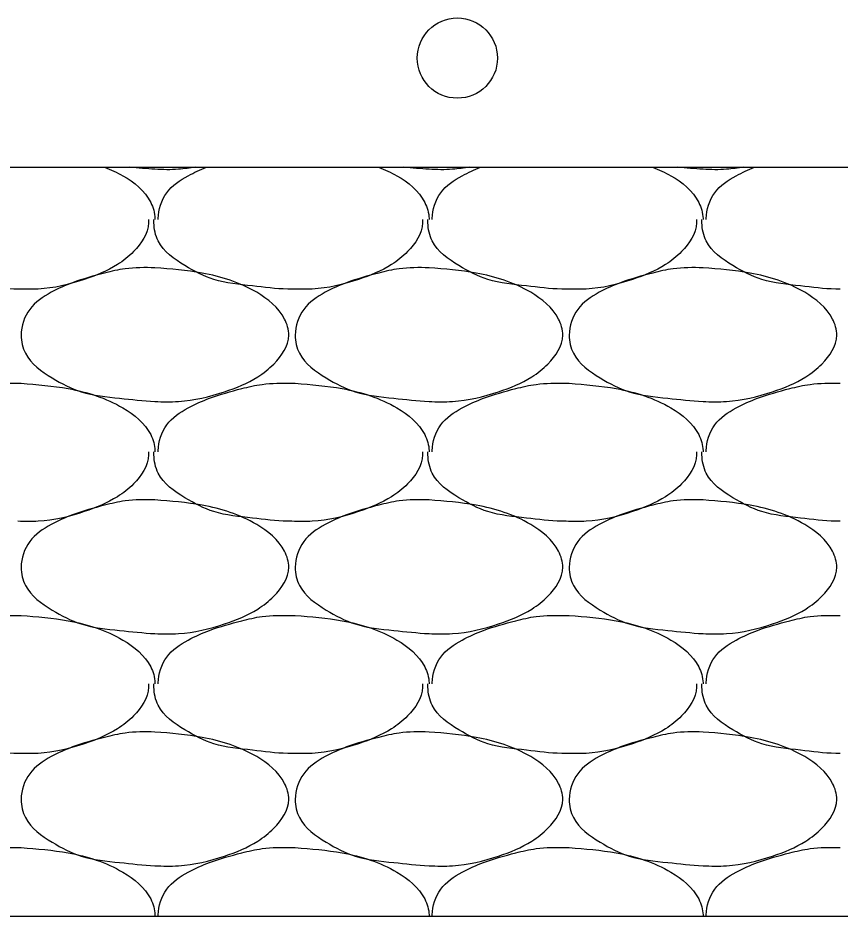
# Model space of a CAD drawing. Extents: x 634177 to 635904, y 289936 to 290970.
# Drawn here: x 635705.612 to 635707.532, y 290574.309 to 290576.407 of the extents above; entities that cross this region are included whole.
import ezdxf

# ---------------------------------------------------------------- set-up
doc = ezdxf.new("R2010")
doc.units = 0
doc.layers.add('Default', color=7, linetype='Continuous')

msp = doc.modelspace()

# ---------------------------------------------------------------- linework, layer by layer
at = {"layer": 'Default'}
for p, q in [((635672.2749, 290576.0588), (635712.2724, 290576.0588)), ((635705.6117, 290575.5538), (635705.6192, 290575.5538)), ((635706.2517, 290575.5538), (635706.2592, 290575.5538)), ((635706.8917, 290575.5538), (635706.8992, 290575.5538)), ((635705.6117, 290575.0113), (635705.6192, 290575.0113)), ((635706.2517, 290575.0113), (635706.2592, 290575.0113)), ((635706.8917, 290575.0113), (635706.8992, 290575.0113)), ((635705.6117, 290574.4689), (635705.6192, 290574.4689)), ((635706.2517, 290574.4689), (635706.2592, 290574.4689)), ((635706.8917, 290574.4689), (635706.8992, 290574.4689)), ((635667.8541, 290574.3089), (635712.2724, 290574.3089))]:
    msp.add_line(p, q, dxfattribs=at)
msp.add_circle((635706.6379, 290576.3136), 0.0937, dxfattribs=at)
for points in [[(635705.814, 290576.0588), (635705.8567, 290576.0388), (635705.9217, 290575.9763), (635705.9317, 290575.9388), (635705.9317, 290575.9363)], [(635706.0265, 290576.0588), (635705.9867, 290576.0538), (635705.9317, 290576.0538), (635705.8729, 290576.0588)], [(635705.9392, 290575.9363), (635705.9392, 290575.9388), (635705.9592, 290575.9988), (635706.0092, 290576.0388), (635706.0522, 290576.0588)], [(635706.4539, 290576.0588), (635706.4967, 290576.0388), (635706.5617, 290575.9763), (635706.5717, 290575.9388), (635706.5717, 290575.9363)], [(635706.6665, 290576.0588), (635706.6267, 290576.0538), (635706.5717, 290576.0538), (635706.5129, 290576.0588)], [(635706.5792, 290575.9363), (635706.5792, 290575.9388), (635706.5992, 290575.9988), (635706.6492, 290576.0388), (635706.6922, 290576.0588)], [(635707.0939, 290576.0588), (635707.1366, 290576.0388), (635707.2016, 290575.9763), (635707.2116, 290575.9388), (635707.2116, 290575.9363)], [(635707.3065, 290576.0588), (635707.2666, 290576.0538), (635707.2116, 290576.0538), (635707.1528, 290576.0588)], [(635707.2191, 290575.9363), (635707.2191, 290575.9388), (635707.2391, 290575.9988), (635707.2891, 290576.0388), (635707.3321, 290576.0588)], [(635705.6117, 290575.7738), (635705.6017, 290575.7738), (635705.5192, 290575.7813), (635705.4292, 290575.7963), (635705.3617, 290575.8288), (635705.2993, 290575.8863), (635705.2893, 290575.9288), (635705.2893, 290575.9363)], [(635705.9167, 290575.9363), (635705.9167, 290575.9288), (635705.8817, 290575.8613), (635705.8442, 290575.8313), (635705.7667, 290575.7963), (635705.6592, 290575.7738), (635705.6117, 290575.7738)], [(635706.2517, 290575.7738), (635706.2417, 290575.7738), (635706.1592, 290575.7813), (635706.0692, 290575.7963), (635706.0017, 290575.8288), (635705.9392, 290575.8863), (635705.9292, 290575.9288), (635705.9292, 290575.9363)], [(635706.5567, 290575.9363), (635706.5567, 290575.9288), (635706.5217, 290575.8613), (635706.4842, 290575.8313), (635706.4067, 290575.7963), (635706.2992, 290575.7738), (635706.2517, 290575.7738)], [(635706.8917, 290575.7738), (635706.8817, 290575.7738), (635706.7992, 290575.7813), (635706.7092, 290575.7963), (635706.6417, 290575.8288), (635706.5792, 290575.8863), (635706.5692, 290575.9288), (635706.5692, 290575.9363)], [(635707.1966, 290575.9363), (635707.1966, 290575.9288), (635707.1616, 290575.8613), (635707.1241, 290575.8313), (635707.0466, 290575.7963), (635706.9391, 290575.7738), (635706.8917, 290575.7738)], [(635707.5316, 290575.7738), (635707.5216, 290575.7738), (635707.4391, 290575.7813), (635707.3491, 290575.7963), (635707.2816, 290575.8288), (635707.2191, 290575.8863), (635707.2091, 290575.9288), (635707.2091, 290575.9363)], [(635705.9317, 290575.8238), (635706.0417, 290575.8113), (635706.1692, 290575.7663), (635706.2342, 290575.7038), (635706.2442, 290575.6663), (635706.2092, 290575.5988), (635706.1717, 290575.5688), (635706.0942, 290575.5338), (635705.9867, 290575.5113), (635705.9317, 290575.5113), (635705.8492, 290575.5188), (635705.7592, 290575.5338), (635705.6917, 290575.5663), (635705.6292, 290575.6238), (635705.6192, 290575.6663), (635705.6392, 290575.7263), (635705.6892, 290575.7663), (635705.7392, 290575.7888), (635705.8142, 290575.8113), (635705.8617, 290575.8213), (635705.9317, 290575.8238)], [(635706.5717, 290575.8238), (635706.6817, 290575.8113), (635706.8092, 290575.7663), (635706.8742, 290575.7038), (635706.8842, 290575.6663), (635706.8492, 290575.5988), (635706.8117, 290575.5688), (635706.7342, 290575.5338), (635706.6267, 290575.5113), (635706.5717, 290575.5113), (635706.4892, 290575.5188), (635706.3992, 290575.5338), (635706.3317, 290575.5663), (635706.2692, 290575.6238), (635706.2592, 290575.6663), (635706.2792, 290575.7263), (635706.3292, 290575.7663), (635706.3792, 290575.7888), (635706.4542, 290575.8113), (635706.5017, 290575.8213), (635706.5717, 290575.8238)], [(635707.2116, 290575.8238), (635707.3216, 290575.8113), (635707.4491, 290575.7663), (635707.5141, 290575.7038), (635707.5241, 290575.6663), (635707.4891, 290575.5988), (635707.4516, 290575.5688), (635707.3741, 290575.5338), (635707.2666, 290575.5113), (635707.2116, 290575.5113), (635707.1291, 290575.5188), (635707.0391, 290575.5338), (635706.9716, 290575.5663), (635706.9092, 290575.6238), (635706.8992, 290575.6663), (635706.9192, 290575.7263), (635706.9691, 290575.7663), (635707.0191, 290575.7888), (635707.0941, 290575.8113), (635707.1416, 290575.8213), (635707.2116, 290575.8238)], [(635705.2993, 290575.3938), (635705.2993, 290575.3963), (635705.3193, 290575.4563), (635705.3692, 290575.4963), (635705.4192, 290575.5188), (635705.4942, 290575.5413), (635705.5417, 290575.5513), (635705.6117, 290575.5538)], [(635705.6192, 290575.5538), (635705.7292, 290575.5413), (635705.8567, 290575.4963), (635705.9217, 290575.4338), (635705.9317, 290575.3963), (635705.9317, 290575.3938)], [(635705.9392, 290575.3938), (635705.9392, 290575.3963), (635705.9592, 290575.4563), (635706.0092, 290575.4963), (635706.0592, 290575.5188), (635706.1342, 290575.5413), (635706.1817, 290575.5513), (635706.2517, 290575.5538)], [(635706.2592, 290575.5538), (635706.3692, 290575.5413), (635706.4967, 290575.4963), (635706.5617, 290575.4338), (635706.5717, 290575.3963), (635706.5717, 290575.3938)], [(635706.5792, 290575.3938), (635706.5792, 290575.3963), (635706.5992, 290575.4563), (635706.6492, 290575.4963), (635706.6992, 290575.5188), (635706.7742, 290575.5413), (635706.8217, 290575.5513), (635706.8917, 290575.5538)], [(635706.8992, 290575.5538), (635707.0091, 290575.5413), (635707.1366, 290575.4963), (635707.2016, 290575.4338), (635707.2116, 290575.3963), (635707.2116, 290575.3938)], [(635707.2191, 290575.3938), (635707.2191, 290575.3963), (635707.2391, 290575.4563), (635707.2891, 290575.4963), (635707.3391, 290575.5188), (635707.4141, 290575.5413), (635707.4616, 290575.5513), (635707.5316, 290575.5538)], [(635705.9167, 290575.3938), (635705.9167, 290575.3863), (635705.8817, 290575.3188), (635705.8442, 290575.2888), (635705.7667, 290575.2538), (635705.6592, 290575.2313), (635705.6117, 290575.2313)], [(635706.2517, 290575.2313), (635706.2417, 290575.2313), (635706.1592, 290575.2388), (635706.0692, 290575.2538), (635706.0017, 290575.2863), (635705.9392, 290575.3438), (635705.9292, 290575.3863), (635705.9292, 290575.3938)], [(635706.5567, 290575.3938), (635706.5567, 290575.3863), (635706.5217, 290575.3188), (635706.4842, 290575.2888), (635706.4067, 290575.2538), (635706.2992, 290575.2313), (635706.2517, 290575.2313)], [(635706.8917, 290575.2313), (635706.8817, 290575.2313), (635706.7992, 290575.2388), (635706.7092, 290575.2538), (635706.6417, 290575.2863), (635706.5792, 290575.3438), (635706.5692, 290575.3863), (635706.5692, 290575.3938)], [(635707.1966, 290575.3938), (635707.1966, 290575.3863), (635707.1616, 290575.3188), (635707.1241, 290575.2888), (635707.0466, 290575.2538), (635706.9391, 290575.2313), (635706.8917, 290575.2313)], [(635707.5316, 290575.2313), (635707.5216, 290575.2313), (635707.4391, 290575.2388), (635707.3491, 290575.2538), (635707.2816, 290575.2863), (635707.2191, 290575.3438), (635707.2091, 290575.3863), (635707.2091, 290575.3938)], [(635705.9317, 290575.2813), (635706.0417, 290575.2688), (635706.1692, 290575.2238), (635706.2342, 290575.1613), (635706.2442, 290575.1238), (635706.2092, 290575.0563), (635706.1717, 290575.0263), (635706.0942, 290574.9913), (635705.9867, 290574.9688), (635705.9317, 290574.9688), (635705.8492, 290574.9763), (635705.7592, 290574.9913), (635705.6917, 290575.0238), (635705.6292, 290575.0813), (635705.6192, 290575.1238), (635705.6392, 290575.1838), (635705.6892, 290575.2238), (635705.7392, 290575.2463), (635705.8142, 290575.2688), (635705.8617, 290575.2788), (635705.9317, 290575.2813)], [(635706.5717, 290575.2813), (635706.6817, 290575.2688), (635706.8092, 290575.2238), (635706.8742, 290575.1613), (635706.8842, 290575.1238), (635706.8492, 290575.0563), (635706.8117, 290575.0263), (635706.7342, 290574.9913), (635706.6267, 290574.9688), (635706.5717, 290574.9688), (635706.4892, 290574.9763), (635706.3992, 290574.9913), (635706.3317, 290575.0238), (635706.2692, 290575.0813), (635706.2592, 290575.1238), (635706.2792, 290575.1838), (635706.3292, 290575.2238), (635706.3792, 290575.2463), (635706.4542, 290575.2688), (635706.5017, 290575.2788), (635706.5717, 290575.2813)], [(635707.2116, 290575.2813), (635707.3216, 290575.2688), (635707.4491, 290575.2238), (635707.5141, 290575.1613), (635707.5241, 290575.1238), (635707.4891, 290575.0563), (635707.4516, 290575.0263), (635707.3741, 290574.9913), (635707.2666, 290574.9688), (635707.2116, 290574.9688), (635707.1291, 290574.9763), (635707.0391, 290574.9913), (635706.9716, 290575.0238), (635706.9092, 290575.0813), (635706.8992, 290575.1238), (635706.9192, 290575.1838), (635706.9691, 290575.2238), (635707.0191, 290575.2463), (635707.0941, 290575.2688), (635707.1416, 290575.2788), (635707.2116, 290575.2813)], [(635705.2993, 290574.8513), (635705.2993, 290574.8538), (635705.3193, 290574.9138), (635705.3692, 290574.9538), (635705.4192, 290574.9763), (635705.4942, 290574.9988), (635705.5417, 290575.0088), (635705.6117, 290575.0113)], [(635705.6192, 290575.0113), (635705.7292, 290574.9988), (635705.8567, 290574.9538), (635705.9217, 290574.8913), (635705.9317, 290574.8538), (635705.9317, 290574.8513)], [(635705.9392, 290574.8513), (635705.9392, 290574.8538), (635705.9592, 290574.9138), (635706.0092, 290574.9538), (635706.0592, 290574.9763), (635706.1342, 290574.9988), (635706.1817, 290575.0088), (635706.2517, 290575.0113)], [(635706.2592, 290575.0113), (635706.3692, 290574.9988), (635706.4967, 290574.9538), (635706.5617, 290574.8913), (635706.5717, 290574.8538), (635706.5717, 290574.8513)], [(635706.5792, 290574.8513), (635706.5792, 290574.8538), (635706.5992, 290574.9138), (635706.6492, 290574.9538), (635706.6992, 290574.9763), (635706.7742, 290574.9988), (635706.8217, 290575.0088), (635706.8917, 290575.0113)], [(635706.8992, 290575.0113), (635707.0091, 290574.9988), (635707.1366, 290574.9538), (635707.2016, 290574.8913), (635707.2116, 290574.8538), (635707.2116, 290574.8513)], [(635707.2191, 290574.8513), (635707.2191, 290574.8538), (635707.2391, 290574.9138), (635707.2891, 290574.9538), (635707.3391, 290574.9763), (635707.4141, 290574.9988), (635707.4616, 290575.0088), (635707.5316, 290575.0113)], [(635705.6117, 290574.6889), (635705.6017, 290574.6889), (635705.5192, 290574.6964), (635705.4292, 290574.7114), (635705.3617, 290574.7439), (635705.2993, 290574.8013), (635705.2893, 290574.8438), (635705.2893, 290574.8513)], [(635705.9167, 290574.8513), (635705.9167, 290574.8438), (635705.8817, 290574.7764), (635705.8442, 290574.7464), (635705.7667, 290574.7114), (635705.6592, 290574.6889), (635705.6117, 290574.6889)], [(635706.2517, 290574.6889), (635706.2417, 290574.6889), (635706.1592, 290574.6964), (635706.0692, 290574.7114), (635706.0017, 290574.7439), (635705.9392, 290574.8013), (635705.9292, 290574.8438), (635705.9292, 290574.8513)], [(635706.5567, 290574.8513), (635706.5567, 290574.8438), (635706.5217, 290574.7764), (635706.4842, 290574.7464), (635706.4067, 290574.7114), (635706.2992, 290574.6889), (635706.2517, 290574.6889)], [(635706.8917, 290574.6889), (635706.8817, 290574.6889), (635706.7992, 290574.6964), (635706.7092, 290574.7114), (635706.6417, 290574.7439), (635706.5792, 290574.8013), (635706.5692, 290574.8438), (635706.5692, 290574.8513)], [(635707.1966, 290574.8513), (635707.1966, 290574.8438), (635707.1616, 290574.7764), (635707.1241, 290574.7464), (635707.0466, 290574.7114), (635706.9391, 290574.6889), (635706.8917, 290574.6889)], [(635707.5316, 290574.6889), (635707.5216, 290574.6889), (635707.4391, 290574.6964), (635707.3491, 290574.7114), (635707.2816, 290574.7439), (635707.2191, 290574.8013), (635707.2091, 290574.8438), (635707.2091, 290574.8513)], [(635705.9317, 290574.7389), (635706.0417, 290574.7264), (635706.1692, 290574.6814), (635706.2342, 290574.6189), (635706.2442, 290574.5814), (635706.2092, 290574.5139), (635706.1717, 290574.4839), (635706.0942, 290574.4489), (635705.9867, 290574.4264), (635705.9317, 290574.4264), (635705.8492, 290574.4339), (635705.7592, 290574.4489), (635705.6917, 290574.4814), (635705.6292, 290574.5389), (635705.6192, 290574.5814), (635705.6392, 290574.6414), (635705.6892, 290574.6814), (635705.7392, 290574.7039), (635705.8142, 290574.7264), (635705.8617, 290574.7364), (635705.9317, 290574.7389)], [(635706.5717, 290574.7389), (635706.6817, 290574.7264), (635706.8092, 290574.6814), (635706.8742, 290574.6189), (635706.8842, 290574.5814), (635706.8492, 290574.5139), (635706.8117, 290574.4839), (635706.7342, 290574.4489), (635706.6267, 290574.4264), (635706.5717, 290574.4264), (635706.4892, 290574.4339), (635706.3992, 290574.4489), (635706.3317, 290574.4814), (635706.2692, 290574.5389), (635706.2592, 290574.5814), (635706.2792, 290574.6414), (635706.3292, 290574.6814), (635706.3792, 290574.7039), (635706.4542, 290574.7264), (635706.5017, 290574.7364), (635706.5717, 290574.7389)], [(635707.2116, 290574.7389), (635707.3216, 290574.7264), (635707.4491, 290574.6814), (635707.5141, 290574.6189), (635707.5241, 290574.5814), (635707.4891, 290574.5139), (635707.4516, 290574.4839), (635707.3741, 290574.4489), (635707.2666, 290574.4264), (635707.2116, 290574.4264), (635707.1291, 290574.4339), (635707.0391, 290574.4489), (635706.9716, 290574.4814), (635706.9092, 290574.5389), (635706.8992, 290574.5814), (635706.9192, 290574.6414), (635706.9691, 290574.6814), (635707.0191, 290574.7039), (635707.0941, 290574.7264), (635707.1416, 290574.7364), (635707.2116, 290574.7389)], [(635705.2993, 290574.3089), (635705.2993, 290574.3114), (635705.3193, 290574.3714), (635705.3692, 290574.4114), (635705.4192, 290574.4339), (635705.4942, 290574.4564), (635705.5417, 290574.4664), (635705.6117, 290574.4689)], [(635705.6192, 290574.4689), (635705.7292, 290574.4564), (635705.8567, 290574.4114), (635705.9217, 290574.3489), (635705.9317, 290574.3114), (635705.9317, 290574.3089)], [(635705.9392, 290574.3089), (635705.9392, 290574.3114), (635705.9592, 290574.3714), (635706.0092, 290574.4114), (635706.0592, 290574.4339), (635706.1342, 290574.4564), (635706.1817, 290574.4664), (635706.2517, 290574.4689)], [(635706.2592, 290574.4689), (635706.3692, 290574.4564), (635706.4967, 290574.4114), (635706.5617, 290574.3489), (635706.5717, 290574.3114), (635706.5717, 290574.3089)], [(635706.5792, 290574.3089), (635706.5792, 290574.3114), (635706.5992, 290574.3714), (635706.6492, 290574.4114), (635706.6992, 290574.4339), (635706.7742, 290574.4564), (635706.8217, 290574.4664), (635706.8917, 290574.4689)], [(635706.8992, 290574.4689), (635707.0091, 290574.4564), (635707.1366, 290574.4114), (635707.2016, 290574.3489), (635707.2116, 290574.3114), (635707.2116, 290574.3089)], [(635707.2191, 290574.3089), (635707.2191, 290574.3114), (635707.2391, 290574.3714), (635707.2891, 290574.4114), (635707.3391, 290574.4339), (635707.4141, 290574.4564), (635707.4616, 290574.4664), (635707.5316, 290574.4689)]]:
    msp.add_spline(points, degree=3, dxfattribs=at)

doc.saveas('drawing.dxf')
